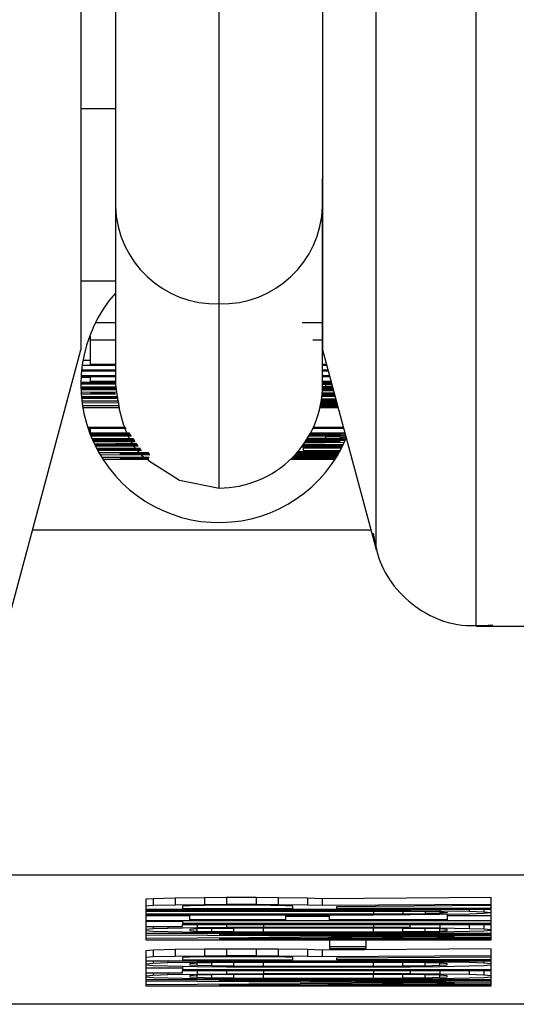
# Model space of a CAD drawing. Header units: inches. Extents: x 170 to 312, y 215 to 248.
# Tile 309 of 557: x 225.8279 to 225.8456, y 242.9916 to 243.0267. Entities that reach past the tile are written whole.
import ezdxf

# ---------------------------------------------------------------- set-up
doc = ezdxf.new("R2010")
doc.units = ezdxf.units.IN
doc.header["$LTSCALE"] = 0.25
doc.header["$MEASUREMENT"] = 0
doc.layers.add('STANDARD MOTOR LH', color=7, linetype='Continuous')

msp = doc.modelspace()

# ---------------------------------------------------------------- linework, layer by layer
at = {"layer": 'STANDARD MOTOR LH'}
for p, q in [((225.8313327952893, 243.024956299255), (225.8313327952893, 243.0137352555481)), ((225.8313327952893, 243.0235629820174), (225.8301024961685, 243.0235629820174)), ((225.8387146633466, 243.0137352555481), (225.8387146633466, 243.0210608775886)), ((225.8301024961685, 243.0174259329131), (225.8313327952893, 243.0174259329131)), ((225.8350236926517, 243.0100439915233), (225.8350236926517, 243.016608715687)), ((225.8313327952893, 243.0159311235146), (225.8306189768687, 243.0159311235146)), ((225.8387146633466, 243.0159311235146), (225.8379912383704, 243.0159311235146)), ((225.8304427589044, 243.015451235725), (225.8304108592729, 243.015451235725)), ((225.8304427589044, 243.0144521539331), (225.8304427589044, 243.015451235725)), ((225.8313327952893, 243.0153133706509), (225.8304427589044, 243.0153133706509)), ((225.8387146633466, 243.0153133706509), (225.8383607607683, 243.0153133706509)), ((225.8274650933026, 243.0051230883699), (225.830102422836, 243.0149654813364)), ((225.8387007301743, 243.0150171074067), (225.8406188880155, 243.0078586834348)), ((225.8304427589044, 243.0145900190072), (225.8301770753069, 243.0145900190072)), ((225.8301265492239, 243.0142227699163), (225.8313327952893, 243.0142227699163)), ((225.8313327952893, 243.0142503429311), (225.8301294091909, 243.0142503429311)), ((225.8301508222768, 243.0144245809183), (225.8313327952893, 243.0144245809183)), ((225.8313327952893, 243.0144521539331), (225.8304427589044, 243.0144521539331)), ((225.8388521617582, 243.0144521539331), (225.8387146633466, 243.0144521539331)), ((225.8387146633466, 243.0144245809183), (225.8388594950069, 243.0144245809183)), ((225.838906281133, 243.0142503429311), (225.8387146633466, 243.0142503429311)), ((225.8387146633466, 243.0142227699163), (225.8389136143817, 243.0142227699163)), ((225.8301031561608, 243.0138191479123), (225.8313327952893, 243.0138191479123)), ((225.8304427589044, 243.0139839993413), (225.8301087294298, 243.0139839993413)), ((225.8301107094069, 243.0140209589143), (225.8313327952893, 243.0140209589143)), ((225.8313327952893, 243.0140485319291), (225.8301123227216, 243.0140485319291)), ((225.8304427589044, 243.0138461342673), (225.8304427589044, 243.0140209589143)), ((225.8313327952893, 243.0138461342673), (225.8304427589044, 243.0138461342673)), ((225.8389604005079, 243.0140485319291), (225.8387014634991, 243.0140485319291)), ((225.8387036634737, 243.0140209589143), (225.8389677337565, 243.0140209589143)), ((225.8390144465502, 243.0138461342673), (225.8387146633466, 243.0138461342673)), ((225.8387146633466, 243.0138185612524), (225.8390218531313, 243.0138185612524)), ((225.8301024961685, 243.0137546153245), (225.8313327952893, 243.0137546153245)), ((225.8313327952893, 243.0137821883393), (225.8301026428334, 243.0137821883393)), ((225.8313327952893, 243.0136443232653), (225.8301033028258, 243.0136443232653)), ((225.8301038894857, 243.0136167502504), (225.8313327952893, 243.0136167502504)), ((225.8313327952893, 243.0135803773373), (225.8301049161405, 243.0135803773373)), ((225.8301058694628, 243.0135528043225), (225.8313327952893, 243.0135528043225)), ((225.8313327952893, 243.0134648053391), (225.8301107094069, 243.0134513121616)), ((225.8387079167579, 243.0135123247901), (225.839102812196, 243.0135164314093)), ((225.8390939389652, 243.013549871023), (225.8387098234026, 243.0135457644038)), ((225.8387101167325, 243.0135528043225), (225.8390932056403, 243.0135528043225)), ((225.8390857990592, 243.0135803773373), (225.8387113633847, 243.0135803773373)), ((225.8390728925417, 243.0136284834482), (225.8387130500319, 243.0136249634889)), ((225.8388193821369, 243.0136584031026), (225.8387138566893, 243.0136572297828)), ((225.8387146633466, 243.0137739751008), (225.8390346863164, 243.0137710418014)), ((225.8387146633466, 243.0137422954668), (225.8388193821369, 243.0137405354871)), ((225.8388193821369, 243.0137405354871), (225.8390443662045, 243.0137346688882)), ((225.8388193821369, 243.0137405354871), (225.8388193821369, 243.0136584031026)), ((225.8390632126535, 243.0136648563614), (225.8388193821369, 243.0136584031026)), ((225.8301141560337, 243.0133967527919), (225.8313327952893, 243.0133967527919)), ((225.8314185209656, 243.0133017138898), (225.8301223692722, 243.0132940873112)), ((225.8314234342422, 243.0132770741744), (225.8301246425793, 243.0132694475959)), ((225.8301248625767, 243.0132671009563), (225.8314268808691, 243.0132594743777)), ((225.8301272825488, 243.0132424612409), (225.8314317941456, 243.0132342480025)), ((225.8314505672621, 243.0131397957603), (225.8301387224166, 243.0131397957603)), ((225.8304427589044, 243.0134243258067), (225.8313327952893, 243.0134337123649)), ((225.8313327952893, 243.0134243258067), (225.8304427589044, 243.0134243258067)), ((225.8386617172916, 243.0131122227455), (225.8392112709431, 243.0131122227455)), ((225.839203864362, 243.0131397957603), (225.8386662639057, 243.0131397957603)), ((225.8386743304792, 243.0131914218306), (225.8391908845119, 243.0131879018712)), ((225.8391835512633, 243.013215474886), (225.8386782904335, 243.0132184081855)), ((225.8386909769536, 243.0133175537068), (225.8391553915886, 243.0133204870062)), ((225.83914805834, 243.0133474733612), (225.8386939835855, 243.0133451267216)), ((225.8386991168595, 243.0133967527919), (225.8391350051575, 243.0133967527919)), ((225.8391275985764, 243.0134243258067), (225.8387015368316, 243.0134243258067)), ((225.8301450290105, 243.0130905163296), (225.8314619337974, 243.0130823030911)), ((225.8314827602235, 243.012976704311), (225.8301627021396, 243.0129684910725)), ((225.8301706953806, 243.0129192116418), (225.8314941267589, 243.0129192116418)), ((225.8386233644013, 243.0129192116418), (225.8392628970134, 243.0129192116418)), ((225.8392554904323, 243.0129467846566), (225.8386295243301, 243.0129467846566)), ((225.8386395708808, 243.0129943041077), (225.8392417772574, 243.0129984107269)), ((225.8392344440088, 243.0130253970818), (225.8386450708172, 243.0130218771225)), ((225.8386480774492, 243.0130371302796), (225.8392323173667, 243.0130336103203)), ((225.839224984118, 243.0130605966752), (225.8386532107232, 243.0130647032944)), ((225.831697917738, 243.0122034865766), (225.8303472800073, 243.0122034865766)), ((225.8303563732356, 243.0121759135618), (225.8317169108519, 243.0121759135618)), ((225.8304427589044, 243.0121389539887), (225.8303688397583, 243.0121389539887)), ((225.8304427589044, 243.0120010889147), (225.8304427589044, 243.0121759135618)), ((225.8383690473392, 243.0121759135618), (225.8394621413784, 243.0121759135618)), ((225.8394547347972, 243.0122034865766), (225.8383818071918, 243.0122034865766)), ((225.830428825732, 243.0119735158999), (225.8318561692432, 243.0119735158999)), ((225.8318371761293, 243.0120010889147), (225.8304427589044, 243.0120010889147)), ((225.8318815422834, 243.0119371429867), (225.8304431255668, 243.0119371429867)), ((225.8304540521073, 243.0119095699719), (225.8319005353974, 243.0119095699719)), ((225.831976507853, 243.0117992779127), (225.8304995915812, 243.0117992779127)), ((225.8305114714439, 243.0117717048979), (225.831995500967, 243.0117717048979)), ((225.8320208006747, 243.0117353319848), (225.8305276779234, 243.0117353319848)), ((225.830539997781, 243.0117077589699), (225.8320397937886, 243.0117077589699)), ((225.8393429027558, 243.0117077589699), (225.8380988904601, 243.0116936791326)), ((225.8381079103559, 243.0117077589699), (225.8393429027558, 243.0117077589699)), ((225.83951970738, 243.0117353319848), (225.8381258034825, 243.0117353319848)), ((225.8382957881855, 243.011776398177), (225.8381517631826, 243.0117758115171)), ((225.8388193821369, 243.0118133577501), (225.8381700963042, 243.0118057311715)), ((225.8382276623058, 243.0119025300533), (225.8388193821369, 243.0118954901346)), ((225.8382446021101, 243.0119324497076), (225.8382957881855, 243.0119324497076)), ((225.8382672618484, 243.0119735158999), (225.8395162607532, 243.0119735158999)), ((225.8395088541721, 243.0120010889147), (225.8382820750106, 243.0120010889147)), ((225.8382957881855, 243.0119735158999), (225.8382957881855, 243.0119324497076)), ((225.8382957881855, 243.0119324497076), (225.8393429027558, 243.0119230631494)), ((225.8393429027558, 243.0117857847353), (225.8382957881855, 243.011776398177)), ((225.8388193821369, 243.0118954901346), (225.8393429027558, 243.0118819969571)), ((225.8388193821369, 243.0118954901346), (225.8388193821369, 243.0118133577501)), ((225.8393429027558, 243.0118268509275), (225.8388193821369, 243.0118133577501)), ((225.8393429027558, 243.0119735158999), (225.8393429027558, 243.0119230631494)), ((225.8393429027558, 243.0119230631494), (225.8395306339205, 243.01192012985)), ((225.8393429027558, 243.0118819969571), (225.8395446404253, 243.0118679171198)), ((225.8393429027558, 243.0118819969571), (225.8393429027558, 243.0118268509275)), ((225.839551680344, 243.0118415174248), (225.8393429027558, 243.0118268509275)), ((225.8395433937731, 243.0117893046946), (225.8393429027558, 243.0117857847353)), ((225.8320945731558, 243.011627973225), (225.8305847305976, 243.0116115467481)), ((225.8305996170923, 243.0115810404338), (225.8321160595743, 243.0115968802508)), ((225.8321283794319, 243.0115792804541), (225.8306004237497, 243.0115792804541)), ((225.8306139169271, 243.0115517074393), (225.8321473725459, 243.0115517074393)), ((225.8322096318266, 243.0114613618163), (225.8306646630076, 243.0114519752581)), ((225.8322267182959, 243.011436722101), (225.8306776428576, 243.0114273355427)), ((225.8306823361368, 243.0114185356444), (225.8322454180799, 243.0114091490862)), ((225.8306956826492, 243.011393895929), (225.8322626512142, 243.0113845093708)), ((225.8378414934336, 243.0113510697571), (225.8393233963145, 243.0113422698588)), ((225.8394097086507, 243.0115041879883), (225.8379575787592, 243.0114953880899)), ((225.8379994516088, 243.0115517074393), (225.8394334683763, 243.0115517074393)), ((225.8394469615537, 243.0115792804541), (225.8380194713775, 243.0115792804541)), ((225.8380340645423, 243.0114689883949), (225.8393956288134, 243.0114766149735)), ((225.8380340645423, 243.0113768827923), (225.8380340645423, 243.0114689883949)), ((225.8393385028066, 243.0113692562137), (225.8380340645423, 243.0113768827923)), ((225.8380765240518, 243.0116608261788), (225.8394928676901, 243.011675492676)), ((225.832526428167, 243.0112947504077), (225.8307509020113, 243.0112947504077)), ((225.830781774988, 243.0112413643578), (225.8325641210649, 243.0112302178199)), ((225.8325377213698, 243.0111386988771), (225.8308505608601, 243.0111281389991)), ((225.8308845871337, 243.0110741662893), (225.8325202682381, 243.0110741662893)), ((225.8314898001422, 243.0112671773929), (225.8325455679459, 243.0112671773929)), ((225.8325531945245, 243.0112601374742), (225.8314898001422, 243.0112671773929)), ((225.8314898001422, 243.0111017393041), (225.8325295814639, 243.0111087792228)), ((225.8325278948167, 243.0111017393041), (225.8314898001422, 243.0111017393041)), ((225.8375816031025, 243.0110741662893), (225.8391627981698, 243.0110741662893)), ((225.8391803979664, 243.0111017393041), (225.8376099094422, 243.0111017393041)), ((225.837650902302, 243.0111428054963), (225.8392124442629, 243.0111527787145)), ((225.8392291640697, 243.0111803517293), (225.8376782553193, 243.0111703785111)), ((225.8377042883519, 243.011197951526), (225.8392340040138, 243.0111879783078)), ((225.8392503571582, 243.0112155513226), (225.837730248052, 243.0112255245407)), ((225.8377680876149, 243.0112671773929), (225.839280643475, 243.0112671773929)), ((225.8392964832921, 243.0112947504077), (225.8377925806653, 243.0112947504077)), ((225.8404350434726, 243.0085444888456), (225.8283819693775, 243.0085444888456)), ((225.8441840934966, 243.0051230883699), (225.8461089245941, 243.0051225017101)), ((225.8544293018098, 242.9962445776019), (225.8156179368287, 242.9962445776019)), ((225.8326771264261, 242.9954115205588), (225.8324153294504, 242.9953886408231)), ((225.8324153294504, 242.9953886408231), (225.8324153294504, 242.9939495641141)), ((225.8334624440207, 242.9954297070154), (225.8326771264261, 242.9954115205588)), ((225.8326771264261, 242.9954115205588), (225.8326771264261, 242.9951651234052)), ((225.8345094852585, 242.9954432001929), (225.8334624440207, 242.9954297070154)), ((225.8334624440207, 242.9954297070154), (225.8334624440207, 242.9951833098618)), ((225.8352948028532, 242.995447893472), (225.8345094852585, 242.9954432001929)), ((225.8345094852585, 242.9954432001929), (225.8345094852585, 242.9951973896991)), ((225.8352948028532, 242.9952014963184), (225.8345094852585, 242.9951973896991)), ((225.836341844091, 242.995447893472), (225.8352948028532, 242.995447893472)), ((225.8352948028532, 242.995447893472), (225.8352948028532, 242.9952014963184)), ((225.836341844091, 242.9952014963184), (225.8352948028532, 242.9952014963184)), ((225.8371271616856, 242.9954432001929), (225.836341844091, 242.995447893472)), ((225.836341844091, 242.995447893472), (225.836341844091, 242.9952014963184)), ((225.8371271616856, 242.9951973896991), (225.836341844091, 242.9952014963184)), ((225.8381742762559, 242.9954297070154), (225.8371271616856, 242.9954432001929)), ((225.8371271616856, 242.9954432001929), (225.8371271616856, 242.9951973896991)), ((225.8386977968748, 242.9954115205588), (225.8381742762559, 242.9954297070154)), ((225.8381742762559, 242.9954297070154), (225.8381742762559, 242.9951833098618)), ((225.8447184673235, 242.9954520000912), (225.8386977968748, 242.9954115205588)), ((225.8386977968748, 242.9954115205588), (225.8386977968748, 242.9951651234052)), ((225.8447184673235, 242.9952061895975), (225.8386977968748, 242.9951651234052)), ((225.8447184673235, 242.9939489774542), (225.8447184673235, 242.9954520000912)), ((225.8326771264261, 242.9951651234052), (225.8324153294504, 242.9951428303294)), ((225.8324153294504, 242.9950331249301), (225.8447184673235, 242.9950331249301)), ((225.8405301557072, 242.9949967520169), (225.8324153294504, 242.9949967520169)), ((225.8324153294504, 242.994969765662), (225.8405301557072, 242.9949691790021)), ((225.8405301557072, 242.9948600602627), (225.8324153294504, 242.9948600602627)), ((225.8334624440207, 242.9951833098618), (225.8326771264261, 242.9951651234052)), ((225.8345094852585, 242.9951973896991), (225.8334624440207, 242.9951833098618)), ((225.8339859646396, 242.995161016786), (225.8337241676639, 242.9951469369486)), ((225.8337241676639, 242.9951469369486), (225.8337241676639, 242.9950606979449)), ((225.8337241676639, 242.9950606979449), (225.8376506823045, 242.9950606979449)), ((225.8345094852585, 242.9951698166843), (225.8339859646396, 242.995161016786)), ((225.8352948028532, 242.9951745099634), (225.8345094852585, 242.9951698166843)), ((225.8360801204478, 242.9951745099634), (225.8352948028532, 242.9951745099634)), ((225.8368654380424, 242.9951698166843), (225.8360801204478, 242.9951745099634)), ((225.8373889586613, 242.995161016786), (225.8368654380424, 242.9951698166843)), ((225.8381742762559, 242.9951833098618), (225.8371271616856, 242.9951973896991)), ((225.8376506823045, 242.9951469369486), (225.8373889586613, 242.995161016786)), ((225.8376506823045, 242.9950606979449), (225.8376506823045, 242.9951469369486)), ((225.8386977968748, 242.9951651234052), (225.8381742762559, 242.9951833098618)), ((225.8392213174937, 242.9951381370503), (225.8447184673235, 242.9951745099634)), ((225.8392213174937, 242.9950606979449), (225.8392213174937, 242.9951381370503)), ((225.8447184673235, 242.9950606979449), (225.8392213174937, 242.9950606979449)), ((225.8405301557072, 242.9949967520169), (225.8405301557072, 242.9950331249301)), ((225.8405301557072, 242.9949967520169), (225.8418389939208, 242.9949920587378)), ((225.8405301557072, 242.9949691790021), (225.8415772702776, 242.9949650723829)), ((225.8405301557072, 242.9949691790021), (225.8405301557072, 242.9948600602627)), ((225.8415772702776, 242.9948647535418), (225.8405301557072, 242.9948600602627)), ((225.8415772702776, 242.9949650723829), (225.8423625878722, 242.9949556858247)), ((225.8415772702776, 242.9949650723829), (225.8415772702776, 242.9948647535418)), ((225.8423625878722, 242.9948735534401), (225.8415772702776, 242.9948647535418)), ((225.8418389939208, 242.9950331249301), (225.8418389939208, 242.9949920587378)), ((225.8418389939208, 242.9949920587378), (225.8428861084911, 242.9949832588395)), ((225.8423625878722, 242.9949556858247), (225.8428861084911, 242.9949421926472)), ((225.8423625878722, 242.9949556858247), (225.8423625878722, 242.9948735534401)), ((225.8428861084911, 242.9948876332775), (225.8423625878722, 242.9948735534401)), ((225.8428861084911, 242.9950331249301), (225.8428861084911, 242.9949832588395)), ((225.8428861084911, 242.9949832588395), (225.8439331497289, 242.9949650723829)), ((225.8428861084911, 242.9949421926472), (225.8431478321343, 242.9949240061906)), ((225.8428861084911, 242.9949421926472), (225.8428861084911, 242.9948876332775)), ((225.8431478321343, 242.994905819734), (225.8428861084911, 242.9948876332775)), ((225.8439331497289, 242.9948647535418), (225.8428861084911, 242.9948465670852)), ((225.8431478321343, 242.9949240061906), (225.8431478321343, 242.994905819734)), ((225.8431478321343, 242.9948512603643), (225.8431478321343, 242.9946600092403)), ((225.8439331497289, 242.9950331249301), (225.8439331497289, 242.9949650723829)), ((225.8439331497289, 242.9949650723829), (225.8444567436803, 242.9949468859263)), ((225.8444567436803, 242.9948829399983), (225.8439331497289, 242.9948647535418)), ((225.8444567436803, 242.9950331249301), (225.8444567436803, 242.9949468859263)), ((225.8444567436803, 242.9949468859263), (225.8447184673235, 242.9949240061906)), ((225.8447184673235, 242.994905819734), (225.8444567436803, 242.9948829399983)), ((225.8324153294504, 242.9948330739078), (225.8405301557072, 242.9948330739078)), ((225.8339859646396, 242.9947967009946), (225.8324153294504, 242.9947967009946)), ((225.8324153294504, 242.9946324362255), (225.8447184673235, 242.9946324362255)), ((225.8337241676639, 242.9945960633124), (225.8324153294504, 242.9945960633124)), ((225.8337241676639, 242.9946324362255), (225.8337241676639, 242.9945233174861)), ((225.8447184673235, 242.9945233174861), (225.8337241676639, 242.9945233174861)), ((225.8339859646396, 242.9946600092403), (225.8339859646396, 242.9948330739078)), ((225.8373889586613, 242.9946600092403), (225.8339859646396, 242.9946600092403)), ((225.8373889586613, 242.9948330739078), (225.8373889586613, 242.9946600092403)), ((225.8389595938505, 242.9947779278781), (225.8373889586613, 242.9947779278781)), ((225.8389595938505, 242.9946600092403), (225.8389595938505, 242.9948330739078)), ((225.8431478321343, 242.9946600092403), (225.8389595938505, 242.9946600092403)), ((225.8418389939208, 242.994837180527), (225.8405301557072, 242.9948330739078)), ((225.8428861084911, 242.9948465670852), (225.8418389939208, 242.994837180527)), ((225.8447184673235, 242.9947961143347), (225.8431478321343, 242.9947961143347)), ((225.8324153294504, 242.994422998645), (225.8337241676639, 242.994422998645)), ((225.8326771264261, 242.9943361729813), (225.8324153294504, 242.9943138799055)), ((225.8324153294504, 242.9942775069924), (225.8326771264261, 242.9942546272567)), ((225.8447184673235, 242.994167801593), (225.8324153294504, 242.994167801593)), ((225.8326771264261, 242.994422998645), (225.8326771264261, 242.9943361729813)), ((225.833200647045, 242.9943543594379), (225.8326771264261, 242.9943361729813)), ((225.8326771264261, 242.9942546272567), (225.833200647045, 242.9942364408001)), ((225.833200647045, 242.994422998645), (225.833200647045, 242.9943543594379)), ((225.8342476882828, 242.9943731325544), (225.833200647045, 242.9943543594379)), ((225.833200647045, 242.9942364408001), (225.8342476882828, 242.9942182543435)), ((225.8337241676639, 242.9944957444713), (225.8447184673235, 242.9944957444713)), ((225.8337241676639, 242.994422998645), (225.8337241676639, 242.9944957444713)), ((225.8342476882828, 242.9943320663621), (225.8339859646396, 242.9943138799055)), ((225.8339859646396, 242.9943138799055), (225.8339859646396, 242.9942769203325)), ((225.8339859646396, 242.9942769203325), (225.8342476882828, 242.9942587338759)), ((225.8342476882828, 242.9944957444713), (225.8342476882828, 242.9943731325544)), ((225.8352948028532, 242.9943819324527), (225.8342476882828, 242.9943731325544)), ((225.8347712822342, 242.9943455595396), (225.8342476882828, 242.9943320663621)), ((225.8342476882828, 242.9942587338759), (225.8342476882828, 242.9943320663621)), ((225.8342476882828, 242.9942587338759), (225.8347712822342, 242.9942452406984)), ((225.8342476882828, 242.9942182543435), (225.8352948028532, 242.9942088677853)), ((225.8355565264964, 242.9943543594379), (225.8347712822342, 242.9943455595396)), ((225.8347712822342, 242.9942452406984), (225.8347712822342, 242.9943455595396)), ((225.8347712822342, 242.9942452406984), (225.8355565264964, 242.9942364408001)), ((225.8352948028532, 242.9944957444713), (225.8352948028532, 242.9943819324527)), ((225.8366036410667, 242.9943866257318), (225.8352948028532, 242.9943819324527)), ((225.8352948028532, 242.9942088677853), (225.8366036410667, 242.9942041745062)), ((225.8366036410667, 242.994359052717), (225.8355565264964, 242.9943543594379)), ((225.8355565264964, 242.9942364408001), (225.8355565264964, 242.9943543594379)), ((225.8355565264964, 242.9942364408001), (225.8366036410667, 242.994231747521)), ((225.8366036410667, 242.9944957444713), (225.8366036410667, 242.9943866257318)), ((225.8405301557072, 242.9943866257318), (225.8366036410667, 242.9943866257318)), ((225.8405301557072, 242.994359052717), (225.8366036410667, 242.994359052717)), ((225.8366036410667, 242.994231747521), (225.8366036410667, 242.994359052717)), ((225.8366036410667, 242.994231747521), (225.8405301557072, 242.994231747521)), ((225.8366036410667, 242.9942041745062), (225.8405301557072, 242.9942041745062)), ((225.8405301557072, 242.9944957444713), (225.8405301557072, 242.9943866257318)), ((225.8418389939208, 242.9943819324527), (225.8405301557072, 242.9943866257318)), ((225.8415772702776, 242.9943543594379), (225.8405301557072, 242.994359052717)), ((225.8405301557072, 242.994231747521), (225.8405301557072, 242.994359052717)), ((225.8405301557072, 242.994231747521), (225.8415772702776, 242.9942364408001)), ((225.8418389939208, 242.9942088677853), (225.8405301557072, 242.9942041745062)), ((225.8423625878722, 242.9943455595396), (225.8415772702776, 242.9943543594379)), ((225.8415772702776, 242.9942364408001), (225.8415772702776, 242.9943543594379)), ((225.8415772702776, 242.9942364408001), (225.8423625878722, 242.9942452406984)), ((225.8418389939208, 242.9943819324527), (225.8418389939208, 242.9944957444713)), ((225.8418389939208, 242.9943819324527), (225.8428861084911, 242.9943725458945)), ((225.8428861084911, 242.9942176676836), (225.8418389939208, 242.9942088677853)), ((225.8428861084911, 242.9943320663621), (225.8423625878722, 242.9943455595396)), ((225.8423625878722, 242.9942452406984), (225.8423625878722, 242.9943455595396)), ((225.8423625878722, 242.9942452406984), (225.8428861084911, 242.9942587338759)), ((225.8428861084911, 242.9944957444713), (225.8428861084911, 242.9943725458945)), ((225.8428861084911, 242.9943725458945), (225.8439331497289, 242.9943543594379)), ((225.8431478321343, 242.9943138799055), (225.8428861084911, 242.9943320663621)), ((225.8428861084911, 242.9942587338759), (225.8428861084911, 242.9943320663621)), ((225.8428861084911, 242.9942587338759), (225.8431478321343, 242.9942769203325)), ((225.8439331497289, 242.9942364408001), (225.8428861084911, 242.9942176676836)), ((225.8431478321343, 242.9942769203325), (225.8431478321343, 242.9943138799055)), ((225.8439331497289, 242.9944957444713), (225.8439331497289, 242.9943543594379)), ((225.8439331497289, 242.9943543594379), (225.8444567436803, 242.9943361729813)), ((225.8444567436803, 242.9942546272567), (225.8439331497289, 242.9942364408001)), ((225.8444567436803, 242.9944957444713), (225.8444567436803, 242.9943361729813)), ((225.8444567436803, 242.9943361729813), (225.8447184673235, 242.9943138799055)), ((225.8447184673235, 242.9942769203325), (225.8444567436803, 242.9942546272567)), ((225.8324153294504, 242.9941267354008), (225.84340962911, 242.9940586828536)), ((225.84340962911, 242.9940586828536), (225.8324153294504, 242.9939900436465)), ((225.8324153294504, 242.9939495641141), (225.8447184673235, 242.9939489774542)), ((225.8350330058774, 242.9941408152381), (225.8447184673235, 242.9941402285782)), ((225.8447184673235, 242.9940768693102), (225.8350330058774, 242.9941408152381)), ((225.8350330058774, 242.9939765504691), (225.8447184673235, 242.994040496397)), ((225.8447184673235, 242.9939765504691), (225.8350330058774, 242.9939765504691)), ((225.840268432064, 242.9939401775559), (225.838959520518, 242.9939401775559)), ((225.838959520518, 242.9939401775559), (225.838959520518, 242.9936304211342)), ((225.840268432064, 242.9936304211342), (225.840268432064, 242.9939401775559)), ((225.8326771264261, 242.9935805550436), (225.8324153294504, 242.9935576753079)), ((225.8324153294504, 242.9935576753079), (225.8324153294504, 242.9923004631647)), ((225.8334623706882, 242.9935987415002), (225.8326771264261, 242.9935805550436)), ((225.8326771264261, 242.9935805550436), (225.8326771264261, 242.99333415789)), ((225.8345094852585, 242.9936122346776), (225.8334623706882, 242.9935987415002)), ((225.8334623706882, 242.9935987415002), (225.8334623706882, 242.9933529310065)), ((225.8352948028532, 242.9936169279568), (225.8345094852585, 242.9936122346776)), ((225.8345094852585, 242.9936122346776), (225.8345094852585, 242.9933664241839)), ((225.836341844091, 242.9936169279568), (225.8352948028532, 242.9936169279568)), ((225.8352948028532, 242.9936169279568), (225.8352948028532, 242.9933711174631)), ((225.8371271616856, 242.9936122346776), (225.836341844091, 242.9936169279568)), ((225.836341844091, 242.9936169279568), (225.836341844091, 242.9933711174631)), ((225.8381742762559, 242.9935987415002), (225.8371271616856, 242.9936122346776)), ((225.8371271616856, 242.9936122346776), (225.8371271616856, 242.9933664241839)), ((225.8386977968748, 242.9935805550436), (225.8381742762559, 242.9935987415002)), ((225.8381742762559, 242.9935987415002), (225.8381742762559, 242.9933523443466)), ((225.8447184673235, 242.9936216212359), (225.8386977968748, 242.9935805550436)), ((225.8386977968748, 242.9935805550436), (225.8386977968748, 242.99333415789)), ((225.840268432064, 242.9936943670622), (225.838959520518, 242.9936943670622)), ((225.838959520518, 242.9936304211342), (225.840268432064, 242.9936304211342)), ((225.8447184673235, 242.9923004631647), (225.8447184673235, 242.9936216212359)), ((225.8326771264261, 242.99333415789), (225.8324153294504, 242.9933118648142)), ((225.8324153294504, 242.9932021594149), (225.8447184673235, 242.9932021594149)), ((225.8324153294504, 242.9930930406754), (225.8326771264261, 242.9931159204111)), ((225.8334623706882, 242.9933529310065), (225.8326771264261, 242.99333415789)), ((225.8326771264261, 242.9932021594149), (225.8326771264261, 242.9931159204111)), ((225.8326771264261, 242.9931159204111), (225.833200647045, 242.9931341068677)), ((225.833200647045, 242.9932021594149), (225.833200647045, 242.9931341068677)), ((225.833200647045, 242.9931341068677), (225.8342476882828, 242.9931522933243)), ((225.8345094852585, 242.9933664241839), (225.8334623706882, 242.9933529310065)), ((225.8339859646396, 242.9933300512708), (225.8337241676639, 242.9933159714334)), ((225.8337241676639, 242.9933159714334), (225.8337241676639, 242.9932297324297)), ((225.8337241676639, 242.9932297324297), (225.8376506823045, 242.9932297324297)), ((225.8345094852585, 242.9933388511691), (225.8339859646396, 242.9933300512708)), ((225.8342476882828, 242.993111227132), (225.8339859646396, 242.9930930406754)), ((225.8339859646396, 242.9930930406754), (225.8339859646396, 242.9930566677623)), ((225.8342476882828, 242.9932021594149), (225.8342476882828, 242.9931522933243)), ((225.8342476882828, 242.9931522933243), (225.8352948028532, 242.9931610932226)), ((225.8347712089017, 242.9931247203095), (225.8342476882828, 242.993111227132)), ((225.8342476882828, 242.9930384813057), (225.8342476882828, 242.993111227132)), ((225.8352948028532, 242.9933711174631), (225.8345094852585, 242.9933664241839)), ((225.8352948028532, 242.9933435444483), (225.8345094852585, 242.9933388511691)), ((225.8355565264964, 242.9931341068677), (225.8347712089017, 242.9931247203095)), ((225.8347712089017, 242.9930249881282), (225.8347712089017, 242.9931247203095)), ((225.836341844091, 242.9933711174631), (225.8352948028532, 242.9933711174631)), ((225.8360801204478, 242.9933435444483), (225.8352948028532, 242.9933435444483)), ((225.8352948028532, 242.9932021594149), (225.8352948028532, 242.9931610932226)), ((225.8352948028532, 242.9931610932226), (225.8366036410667, 242.9931657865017)), ((225.8366036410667, 242.9931388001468), (225.8355565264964, 242.9931341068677)), ((225.8355565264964, 242.99301560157), (225.8355565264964, 242.9931341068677)), ((225.8368653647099, 242.9933388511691), (225.8360801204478, 242.9933435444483)), ((225.8371271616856, 242.9933664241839), (225.836341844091, 242.9933711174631)), ((225.8366036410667, 242.9932021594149), (225.8366036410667, 242.9931657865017)), ((225.8405301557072, 242.9931657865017), (225.8366036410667, 242.9931657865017)), ((225.8405301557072, 242.9931388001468), (225.8366036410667, 242.9931388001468)), ((225.8366036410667, 242.9930109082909), (225.8366036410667, 242.9931388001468)), ((225.8373889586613, 242.9933300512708), (225.8368653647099, 242.9933388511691)), ((225.8381742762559, 242.9933523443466), (225.8371271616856, 242.9933664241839)), ((225.8376506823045, 242.9933159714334), (225.8373889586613, 242.9933300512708)), ((225.8376506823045, 242.9932297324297), (225.8376506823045, 242.9933159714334)), ((225.8386977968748, 242.99333415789), (225.8381742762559, 242.9933523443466)), ((225.8447184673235, 242.9933752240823), (225.8386977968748, 242.99333415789)), ((225.8392213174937, 242.9933071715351), (225.8447184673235, 242.9933435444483)), ((225.8392213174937, 242.9932297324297), (225.8392213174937, 242.9933071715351)), ((225.8447184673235, 242.9932297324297), (225.8392213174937, 242.9932297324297)), ((225.8405301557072, 242.9932021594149), (225.8405301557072, 242.9931657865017)), ((225.8418389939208, 242.9931610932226), (225.8405301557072, 242.9931657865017)), ((225.8415772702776, 242.9931341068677), (225.8405301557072, 242.9931388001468)), ((225.8405301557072, 242.9930109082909), (225.8405301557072, 242.9931388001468)), ((225.8423625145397, 242.9931247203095), (225.8415772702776, 242.9931341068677)), ((225.8415772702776, 242.99301560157), (225.8415772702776, 242.9931341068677)), ((225.8418389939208, 242.9932021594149), (225.8418389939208, 242.9931610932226)), ((225.8428861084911, 242.9931522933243), (225.8418389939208, 242.9931610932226)), ((225.8428861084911, 242.993111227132), (225.8423625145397, 242.9931247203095)), ((225.8423625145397, 242.9930244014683), (225.8423625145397, 242.9931247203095)), ((225.8428861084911, 242.9932021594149), (225.8428861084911, 242.9931522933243)), ((225.8439331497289, 242.9931341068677), (225.8428861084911, 242.9931522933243)), ((225.8431478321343, 242.9930930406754), (225.8428861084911, 242.993111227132)), ((225.8428861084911, 242.9930384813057), (225.8428861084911, 242.993111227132)), ((225.8431478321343, 242.9930566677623), (225.8431478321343, 242.9930930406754)), ((225.8439331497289, 242.9932021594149), (225.8439331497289, 242.9931341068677)), ((225.8444566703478, 242.9931159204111), (225.8439331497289, 242.9931341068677)), ((225.8444566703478, 242.9932021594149), (225.8444566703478, 242.9931159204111)), ((225.8447184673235, 242.9930930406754), (225.8444566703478, 242.9931159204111)), ((225.8324153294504, 242.9930566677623), (225.8326771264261, 242.9930337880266)), ((225.8324153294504, 242.9929475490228), (225.8337241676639, 242.9929475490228)), ((225.8324153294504, 242.9927744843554), (225.8337241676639, 242.9927744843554)), ((225.8326770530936, 242.9927744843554), (225.8326770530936, 242.9926876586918)), ((225.8326771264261, 242.9930337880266), (225.833200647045, 242.99301560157)), ((225.833200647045, 242.99301560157), (225.8342476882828, 242.9929974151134)), ((225.833200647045, 242.9927744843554), (225.833200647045, 242.9927058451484)), ((225.8337241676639, 242.9930068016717), (225.8337241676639, 242.9928742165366)), ((225.8447184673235, 242.9928742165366), (225.8337241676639, 242.9928742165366)), ((225.8337241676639, 242.9928472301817), (225.8447184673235, 242.9928472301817)), ((225.8337241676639, 242.9927744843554), (225.8337241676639, 242.9928472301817)), ((225.8339859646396, 242.9930566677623), (225.8342476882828, 242.9930384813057)), ((225.8342476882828, 242.9930384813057), (225.8347712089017, 242.9930249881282)), ((225.8342476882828, 242.9929974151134), (225.8352948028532, 242.9929880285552)), ((225.8342476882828, 242.9928472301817), (225.8342476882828, 242.9927240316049)), ((225.8347712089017, 242.9930249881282), (225.8355565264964, 242.99301560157)), ((225.8352948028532, 242.9929880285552), (225.8366036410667, 242.992983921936)), ((225.8352948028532, 242.9928472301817), (225.8352948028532, 242.9927334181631)), ((225.8355565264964, 242.99301560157), (225.8366036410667, 242.9930109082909)), ((225.8366036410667, 242.9930109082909), (225.8405301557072, 242.9930109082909)), ((225.8366036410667, 242.992983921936), (225.8405301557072, 242.992983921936)), ((225.8366036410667, 242.9928472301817), (225.8366036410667, 242.9927375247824)), ((225.8405301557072, 242.9930109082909), (225.8415772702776, 242.99301560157)), ((225.8405301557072, 242.992983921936), (225.8418389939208, 242.9929880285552)), ((225.8405301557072, 242.9928472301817), (225.8405301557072, 242.9927375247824)), ((225.8415772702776, 242.99301560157), (225.8423625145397, 242.9930244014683)), ((225.8418389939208, 242.9929880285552), (225.8428861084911, 242.9929974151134)), ((225.8418389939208, 242.9928472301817), (225.8418389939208, 242.9927334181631)), ((225.8423625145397, 242.9930244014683), (225.8428861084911, 242.9930384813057)), ((225.8428861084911, 242.9930384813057), (225.8431478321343, 242.9930566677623)), ((225.8428861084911, 242.9929974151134), (225.8439331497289, 242.99301560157)), ((225.8428861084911, 242.9928472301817), (225.8428861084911, 242.9927240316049)), ((225.8439331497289, 242.99301560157), (225.8444566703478, 242.9930337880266)), ((225.8439331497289, 242.9928472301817), (225.8439331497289, 242.9927058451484)), ((225.8444566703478, 242.9930337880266), (225.8447184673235, 242.9930566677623)), ((225.8444566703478, 242.9928472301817), (225.8444566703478, 242.9926876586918)), ((225.8324153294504, 242.9926647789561), (225.8326770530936, 242.9926876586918)), ((225.8324153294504, 242.9926284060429), (225.8326770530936, 242.9926055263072)), ((225.8447184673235, 242.9925192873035), (225.8324153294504, 242.9925192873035)), ((225.8324153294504, 242.9924782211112), (225.84340962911, 242.9924095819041)), ((225.84340962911, 242.9924095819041), (225.8324153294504, 242.9923415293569)), ((225.8326770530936, 242.9926876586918), (225.833200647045, 242.9927058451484)), ((225.8326770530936, 242.9926055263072), (225.833200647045, 242.9925873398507)), ((225.833200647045, 242.9927058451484), (225.8342476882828, 242.9927240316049)), ((225.833200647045, 242.9925873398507), (225.8342476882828, 242.9925691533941)), ((225.8342476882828, 242.9926829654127), (225.8339859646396, 242.9926647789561)), ((225.8339859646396, 242.9926647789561), (225.8339859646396, 242.9926284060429)), ((225.8339859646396, 242.9926284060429), (225.8342476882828, 242.9926102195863)), ((225.8342476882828, 242.9927240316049), (225.8352948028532, 242.9927334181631)), ((225.8347712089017, 242.99269704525), (225.8342476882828, 242.9926829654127)), ((225.8342476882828, 242.9926102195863), (225.8342476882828, 242.9926829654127)), ((225.8342476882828, 242.9926102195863), (225.8347712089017, 242.9925967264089)), ((225.8342476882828, 242.9925691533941), (225.8352948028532, 242.9925603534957)), ((225.8355565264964, 242.9927058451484), (225.8347712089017, 242.99269704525)), ((225.8347712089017, 242.9925967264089), (225.8347712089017, 242.99269704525)), ((225.8347712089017, 242.9925967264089), (225.8355565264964, 242.9925873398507)), ((225.8350330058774, 242.9924917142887), (225.8447184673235, 242.9924917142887)), ((225.8447184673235, 242.9924277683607), (225.8350330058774, 242.9924917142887)), ((225.8350330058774, 242.9923280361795), (225.8447184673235, 242.9923913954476)), ((225.8352948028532, 242.9927334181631), (225.8366036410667, 242.9927375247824)), ((225.8352948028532, 242.9925603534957), (225.8366036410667, 242.9925556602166)), ((225.8366036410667, 242.9927105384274), (225.8355565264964, 242.9927058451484)), ((225.8355565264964, 242.9925873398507), (225.8355565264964, 242.9927058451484)), ((225.8355565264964, 242.9925873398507), (225.8366036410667, 242.9925832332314)), ((225.8405301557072, 242.9927375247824), (225.8366036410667, 242.9927375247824)), ((225.8405301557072, 242.9927105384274), (225.8366036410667, 242.9927105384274)), ((225.8366036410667, 242.9925832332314), (225.8366036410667, 242.9927105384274)), ((225.8366036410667, 242.9925832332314), (225.8405301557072, 242.9925826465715)), ((225.8366036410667, 242.9925556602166), (225.8405301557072, 242.9925556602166)), ((225.8418389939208, 242.9927334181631), (225.8405301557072, 242.9927375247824)), ((225.8415772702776, 242.9927058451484), (225.8405301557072, 242.9927105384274)), ((225.8405301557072, 242.9925826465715), (225.8405301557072, 242.9927105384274)), ((225.8405301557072, 242.9925826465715), (225.8415772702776, 242.9925873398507)), ((225.8405301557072, 242.9925556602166), (225.8418389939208, 242.9925603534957)), ((225.8423625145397, 242.99269704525), (225.8415772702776, 242.9927058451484)), ((225.8415772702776, 242.9925873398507), (225.8415772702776, 242.9927058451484)), ((225.8415772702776, 242.9925873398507), (225.8423625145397, 242.9925967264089)), ((225.8428861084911, 242.9927240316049), (225.8418389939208, 242.9927334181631)), ((225.8418389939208, 242.9925603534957), (225.8428861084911, 242.9925691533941)), ((225.8428861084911, 242.9926829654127), (225.8423625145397, 242.99269704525)), ((225.8423625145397, 242.9925967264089), (225.8423625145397, 242.99269704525)), ((225.8423625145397, 242.9925967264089), (225.8428861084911, 242.9926102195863)), ((225.8439331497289, 242.9927058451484), (225.8428861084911, 242.9927240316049)), ((225.8431478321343, 242.9926647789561), (225.8428861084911, 242.9926829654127)), ((225.8428861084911, 242.9926102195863), (225.8428861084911, 242.9926829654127)), ((225.8428861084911, 242.9926102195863), (225.8431478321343, 242.9926284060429)), ((225.8428861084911, 242.9925691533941), (225.8439331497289, 242.9925873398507)), ((225.8431478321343, 242.9926284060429), (225.8431478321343, 242.9926647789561)), ((225.8444566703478, 242.9926876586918), (225.8439331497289, 242.9927058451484)), ((225.8439331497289, 242.9925873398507), (225.8444566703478, 242.9926055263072)), ((225.8447184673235, 242.9926647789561), (225.8444566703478, 242.9926876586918)), ((225.8444566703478, 242.9926055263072), (225.8447184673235, 242.9926284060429)), ((225.8324153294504, 242.9923004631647), (225.8447184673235, 242.9923004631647)), ((225.8447184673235, 242.9923280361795), (225.8350330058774, 242.9923280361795)), ((225.8633359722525, 242.9916475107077), (225.8067111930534, 242.9916475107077))]:
    msp.add_line(p, q, dxfattribs=at)
at = {"layer": 'STANDARD MOTOR LH', "flags": 128}
for points in [[(225.8301026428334, 243.0540505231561), (225.8301026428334, 243.0452013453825), (225.8301025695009, 243.0387222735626), (225.8301025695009, 243.0329524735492), (225.8301024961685, 243.0279324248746), (225.8301024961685, 243.017681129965), (225.830102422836, 243.0159452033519), (225.830102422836, 243.0149654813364)], [(225.8406188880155, 243.0078586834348), (225.8406188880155, 243.010618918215), (225.840618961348, 243.0132512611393), (225.840618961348, 243.0210450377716), (225.8406190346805, 243.0261548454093), (225.8406190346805, 243.038242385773)], [(225.8313328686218, 243.0371107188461), (225.8313328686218, 243.0272835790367), (225.8313327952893, 243.024956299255)], [(225.8350236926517, 243.016608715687), (225.8350237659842, 243.0180683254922), (225.8350237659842, 243.0282369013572), (225.8350238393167, 243.031562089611), (225.8350238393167, 243.0371107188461)], [(225.8441840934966, 243.0051230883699), (225.8441840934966, 243.0141781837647), (225.8441841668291, 243.0185763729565), (225.8441841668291, 243.0297850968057)], [(225.8325179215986, 243.0110248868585), (225.8336112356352, 243.0103250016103), (225.8350236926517, 243.0100439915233)]]:
    msp.add_lwpolyline(points, dxfattribs=at)
at = {"layer": 'STANDARD MOTOR LH'}
for centre, radius, start, end in [((225.8349204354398, 243.0201965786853), 0.003589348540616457, 181.7678302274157, 271.6484937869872), ((225.8351270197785, 243.0201965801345), 0.00358935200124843, 268.3503913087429, 358.2321483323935), ((225.8350237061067, 243.0137361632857), 0.004921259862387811, 138.5900551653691, 337.1002917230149), ((225.8350237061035, 243.0137350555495), 0.00369094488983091, 269.9996775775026, 359.999677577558)]:
    msp.add_arc(centre, radius, start, end, dxfattribs=at)
for points, knots in [([(225.8387148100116, 243.0378933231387), (225.8387147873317, 243.034430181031), (225.8387147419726, 243.0275040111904), (225.8387146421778, 243.0203369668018), (225.8387146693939, 243.0161613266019), (225.8387146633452, 243.0145042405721), (225.8387146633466, 243.0149666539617), (225.8387146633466, 243.0149672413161)], [0, 0, 0, 0, 0.2499217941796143, 0.4998353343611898, 0.7497576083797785, 0.9996821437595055, 1, 1, 1, 1]), ([(225.8313327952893, 243.0137352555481), (225.8313952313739, 243.0132660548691), (225.8315257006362, 243.0122855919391), (225.8320574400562, 243.0113040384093), (225.8325141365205, 243.011034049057), (225.8325226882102, 243.0110289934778)], [0, 0, 0, 0, 0.4738352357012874, 0.9901475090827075, 1, 1, 1, 1]), ([(225.8405120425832, 243.0084406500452), (225.8405770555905, 243.0080928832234), (225.8407124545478, 243.007368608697), (225.8413228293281, 243.0063894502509), (225.8422619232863, 243.0055798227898), (225.8434765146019, 243.0050904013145), (225.8443537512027, 243.0051442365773), (225.8447739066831, 243.0051700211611)], [0, 0, 0, 0, 0.1760699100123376, 0.3666909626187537, 0.5638254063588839, 0.7910926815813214, 1, 1, 1, 1])]:
    msp.add_open_spline(points, degree=3, knots=knots, dxfattribs=at)

doc.saveas('drawing.dxf')
